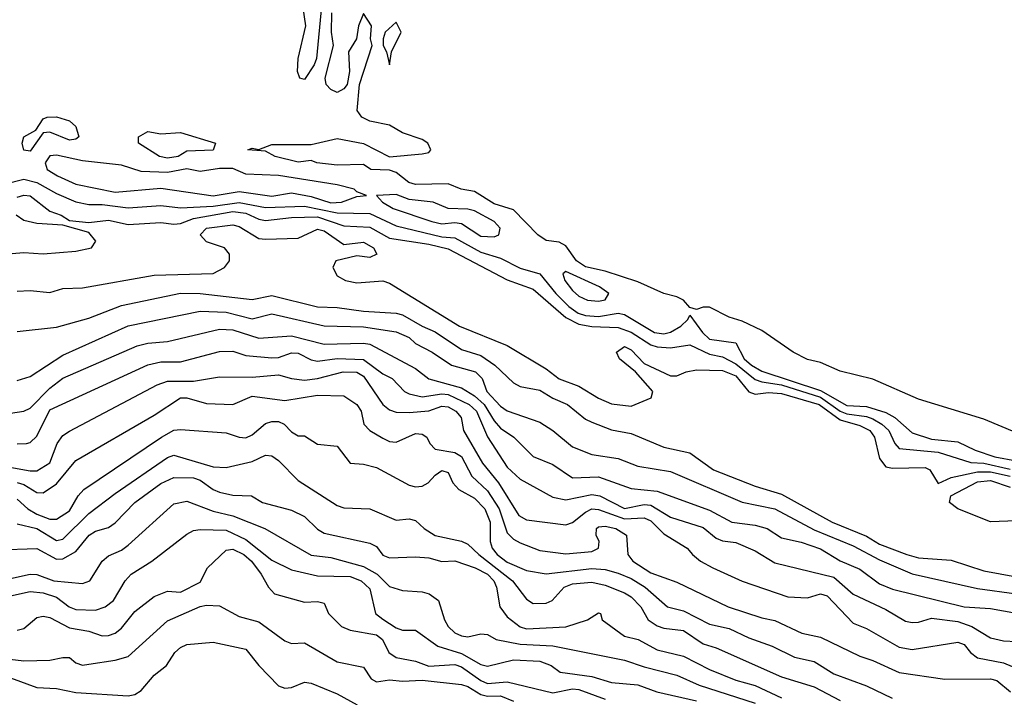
# Model space of a CAD drawing. Header units: metres. Extents: x -46681 to -43747, y -240911 to -237677.
# Tile 354 of 656: x -44387 to -44312, y -240466 to -240415. Entities that reach past the tile are written whole.
import ezdxf

# ---------------------------------------------------------------- set-up
doc = ezdxf.new("R2010")
doc.units = ezdxf.units.M
doc.layers.add('CONTOUR_INDEX', color=1, linetype='Continuous')
doc.layers.add('CONTOUR_INTER', color=3, linetype='Continuous')

msp = doc.modelspace()

# ---------------------------------------------------------------- linework, layer by layer
at = {"layer": 'CONTOUR_INDEX'}
for points, elevation in [([(-44364.291, -240413.52), (-44364.687, -240417.52), (-44364.861, -240418.02), (-44365.595, -240419.138), (-44365.963, -240419.02), (-44366.136, -240418.52), (-44366.093, -240417.52), (-44365.497, -240415.02), (-44366.075, -240411.02)], 75), ([(-44311.095, -240446.19), (-44313.595, -240445.154), (-44318.595, -240443.609), (-44322.095, -240442.069), (-44324.595, -240441.463), (-44326.095, -240440.813), (-44327.095, -240440.573), (-44328.192, -240440.02), (-44330.595, -240438.35), (-44332.095, -240437.649), (-44333.095, -240437.337), (-44334.595, -240436.575), (-44335.095, -240436.556), (-44335.595, -240436.741), (-44336.095, -240436.582), (-44336.599, -240436.02), (-44337.095, -240435.774), (-44338.107, -240435.52), (-44340.095, -240434.633), (-44342.595, -240433.813), (-44344.095, -240433.474), (-44344.791, -240433.02), (-44345.595, -240431.875), (-44346.095, -240431.587), (-44347.095, -240431.468), (-44347.73, -240431.02), (-44349.595, -240429.106), (-44351.095, -240428.653), (-44352.595, -240427.716), (-44353.619, -240427.52), (-44354.595, -240427.125), (-44357.095, -240427.175), (-44357.624, -240427.02), (-44358.595, -240426.254), (-44359.095, -240426.074), (-44360.524, -240426.02), (-44361.095, -240425.655), (-44363.095, -240425.703), (-44364.651, -240425.52), (-44365.095, -240425.335), (-44366.095, -240425.464), (-44367.849, -240425.02), (-44368.595, -240424.625), (-44369.946, -240424.52), (-44369.595, -240424.404), (-44369.095, -240424.507), (-44368.095, -240424.108), (-44365.095, -240424.107), (-44363.095, -240423.657), (-44361.095, -240424.026), (-44359.095, -240425.059), (-44356.595, -240424.829), (-44356.095, -240424.733), (-44355.93, -240424.52), (-44356.156, -240424.02), (-44356.595, -240423.738), (-44358.095, -240423.208), (-44359.095, -240422.62), (-44360.595, -240422.329), (-44361.209, -240422.02), (-44361.58, -240421.52), (-44361.399, -240419.52), (-44360.433, -240416.52), (-44360.537, -240416.02), (-44360.471, -240415.02), (-44361.095, -240414.083), (-44361.461, -240415.02), (-44361.625, -240416.02), (-44362.233, -240417.02), (-44362.167, -240418.52), (-44362.334, -240419.52), (-44362.595, -240419.853), (-44363.095, -240420.118), (-44363.595, -240419.907), (-44363.929, -240419.52), (-44364.013, -240419.02), (-44363.382, -240416.52), (-44363.535, -240415.52), (-44363.505, -240414.02)], 75), ([(-44358.595, -240414.744), (-44359.422, -240415.52), (-44359.587, -240416.02), (-44359.579, -240416.52), (-44359.311, -240417.02), (-44359.095, -240418.019), (-44358.952, -240417.02), (-44358.203, -240415.52), (-44358.595, -240414.744)], 75), ([(-44385.302, -240422.02), (-44384.595, -240421.992), (-44383.595, -240422.307), (-44383.095, -240422.744), (-44382.866, -240423.52), (-44383.095, -240423.71), (-44383.595, -240423.79), (-44385.095, -240423.179), (-44385.595, -240423.22), (-44386.595, -240424.615), (-44387.095, -240424.539), (-44387.204, -240424.02), (-44387.095, -240423.536), (-44386.162, -240423.02), (-44385.595, -240422.152), (-44385.302, -240422.02)], 75), ([(-44378.295, -240423.52), (-44377.595, -240423.112), (-44376.595, -240423.307), (-44375.095, -240423.2), (-44372.416, -240424.02), (-44372.595, -240424.546), (-44374.595, -240424.62), (-44375.265, -240425.02), (-44376.095, -240425.171), (-44376.7, -240425.02), (-44378.317, -240424.02), (-44378.295, -240423.52)], 75), ([(-44388.595, -240427.16), (-44387.095, -240426.762), (-44386.095, -240427.03), (-44384.595, -240427.875), (-44383.095, -240428.502), (-44382.095, -240428.715), (-44381.095, -240428.702), (-44379.095, -240428.959), (-44376.595, -240428.777), (-44375.095, -240428.959), (-44372.595, -240428.841), (-44370.595, -240428.544), (-44368.595, -240428.928), (-44365.595, -240428.826), (-44363.095, -240429.348), (-44360.595, -240429.389), (-44358.595, -240430.337), (-44355.095, -240431.171), (-44354.095, -240431.271), (-44352.095, -240432.357), (-44350.595, -240432.81), (-44349.095, -240433.584), (-44347.595, -240434.016), (-44346.367, -240435.52), (-44345.366, -240436.52), (-44344.651, -240437.02), (-44344.095, -240437.213), (-44343.095, -240437.284), (-44341.595, -240437.021), (-44341.095, -240437.126), (-44338.812, -240438.52), (-44338.095, -240438.615), (-44337.595, -240438.485), (-44336.786, -240438.02), (-44336.267, -240437.52), (-44336.095, -240437.173), (-44335.127, -240438.52), (-44334.595, -240439.011), (-44332.595, -240439.302), (-44331.939, -240440.52), (-44331.385, -240441.02), (-44330.595, -240441.468), (-44326.095, -240442.941), (-44324.095, -240444.092), (-44322.595, -240444.167), (-44321.095, -240444.622), (-44320.403, -240445.02), (-44319.095, -240446.191), (-44317.595, -240446.664), (-44315.595, -240446.869), (-44314.275, -240447.52), (-44312.756, -240448.02), (-44311.095, -240448.344)], 75), ([(-44388.095, -240444.685), (-44387.095, -240444.535), (-44386.595, -240444.294), (-44385.095, -240442.766), (-44384.095, -240442.016), (-44378.42, -240439.52), (-44377.595, -240439.32), (-44376.095, -240439.206), (-44372.095, -240438.265), (-44371.095, -240438.305), (-44369.095, -240438.932), (-44366.595, -240438.764), (-44364.095, -240439.395), (-44361.095, -240439.321), (-44360.595, -240439.407), (-44357.095, -240441.266), (-44356.095, -240442.051), (-44353.595, -240442.737), (-44352.595, -240443.346), (-44351.838, -240444.02), (-44351.095, -240445.264), (-44350.595, -240445.839), (-44349.568, -240446.52), (-44348.095, -240447.993), (-44346.595, -240448.626), (-44345.095, -240449.634), (-44343.095, -240449.563), (-44340.595, -240450.465), (-44338.595, -240450.658), (-44334.595, -240452.104), (-44332.891, -240453.02), (-44331.095, -240453.269), (-44330.195, -240453.52), (-44329.095, -240454.232), (-44327.595, -240454.565), (-44326.095, -240455.067), (-44324.595, -240455.985), (-44323.095, -240456.62), (-44321.595, -240457.743), (-44320.595, -240458.154), (-44315.095, -240459.511), (-44313.095, -240459.643), (-44311.095, -240460.012)], 80), ([(-44387.595, -240453.165), (-44386.095, -240453.504), (-44384.595, -240454.43), (-44384.095, -240454.34), (-44382.095, -240452.368), (-44380.095, -240450.833), (-44376.095, -240448.07), (-44375.595, -240447.909), (-44372.595, -240448.799), (-44371.595, -240448.844), (-44369.595, -240448.389), (-44368.595, -240447.899), (-44368.095, -240447.951), (-44367.595, -240448.303), (-44366.095, -240449.842), (-44363.095, -240451.759), (-44362.595, -240451.923), (-44360.595, -240452.002), (-44358.595, -240452.889), (-44357.595, -240452.769), (-44357.095, -240452.9), (-44356.434, -240453.52), (-44355.595, -240454.049), (-44353.595, -240454.492), (-44353.095, -240454.717), (-44352.266, -240455.52), (-44349.685, -240457.52), (-44348.595, -240458.936), (-44348.095, -240459.251), (-44347.095, -240459.234), (-44346.644, -240459.02), (-44345.723, -240458.02), (-44345.095, -240457.757), (-44343.595, -240457.63), (-44342.595, -240457.85), (-44341.095, -240458.433), (-44340.595, -240458.744), (-44339.846, -240459.52), (-44339.295, -240460.52), (-44338.595, -240460.982), (-44338.095, -240461.158), (-44336.595, -240461.337), (-44335.095, -240462.339), (-44334.095, -240462.666), (-44329.095, -240464.864), (-44326.595, -240465.643), (-44324.595, -240466.684)], 85), ([(-44388.595, -240463.474), (-44387.095, -240463.645), (-44385.095, -240463.609), (-44384.095, -240463.385), (-44383.595, -240463.401), (-44383.095, -240463.799), (-44382.595, -240463.974), (-44382.095, -240463.913), (-44380.095, -240463.602), (-44379.095, -240463.317), (-44376.095, -240460.587), (-44373.595, -240459.493), (-44373.095, -240459.382), (-44372.095, -240459.43), (-44370.595, -240460.264), (-44369.095, -240460.667), (-44367.095, -240462.109), (-44366.595, -240462.311), (-44365.595, -240462.28), (-44363.095, -240463.727), (-44361.095, -240464.127), (-44360.496, -240465.02), (-44360.095, -240465.264), (-44359.095, -240465.102), (-44358.095, -240465.207), (-44356.595, -240465.14), (-44353.595, -240465.452), (-44353.095, -240465.605), (-44352.095, -240466.221), (-44351.595, -240466.35), (-44350.595, -240466.33), (-44349.595, -240466.751)], 90)]:
    msp.add_lwpolyline(points, dxfattribs=dict(at, elevation=elevation))
at = {"layer": 'CONTOUR_INTER'}
for points, elevation in [([(-44385.095, -240424.984), (-44385.44, -240425.52), (-44385.291, -240426.02), (-44384.494, -240426.52), (-44383.095, -240427.154), (-44380.095, -240427.75), (-44376.595, -240427.462), (-44372.595, -240428.038), (-44370.595, -240427.711), (-44368.095, -240428.073), (-44366.595, -240427.815), (-44365.095, -240428.106), (-44363.595, -240428.569), (-44362.776, -240428.52), (-44361.595, -240428.095), (-44360.865, -240428.02), (-44361.595, -240427.748), (-44361.798, -240427.52), (-44363.095, -240427.188), (-44367.595, -240426.49), (-44370.095, -240426.385), (-44371.095, -240425.944), (-44372.095, -240425.944), (-44373.595, -240426.176), (-44374.595, -240425.976), (-44376.095, -240426.244), (-44378.095, -240426.172), (-44379.595, -240425.698), (-44382.595, -240425.358), (-44384.595, -240424.921), (-44385.095, -240424.984)], 74), ([(-44387.595, -240428.145), (-44387.095, -240427.982), (-44386.595, -240428.034), (-44385.095, -240429.222), (-44384.222, -240429.52), (-44383.595, -240429.932), (-44382.095, -240430.097), (-44380.595, -240429.913), (-44379.095, -240430.25), (-44376.595, -240430.077), (-44375.595, -240430.218), (-44375.095, -240430.161), (-44374.095, -240429.775), (-44371.095, -240429.231), (-44370.095, -240429.367), (-44369.095, -240429.834), (-44368.595, -240429.936), (-44366.595, -240429.702), (-44364.595, -240429.648), (-44362.595, -240430.349), (-44360.595, -240430.449), (-44359.095, -240431.284), (-44356.095, -240431.742), (-44354.595, -240432.102), (-44350.095, -240434.467), (-44348.095, -240435.18), (-44345.595, -240437.356), (-44344.595, -240437.866), (-44343.595, -240438.052), (-44341.595, -240438.129), (-44340.595, -240438.487), (-44339.095, -240439.446), (-44338.595, -240439.6), (-44337.595, -240439.687), (-44336.095, -240439.45), (-44334.595, -240440.155), (-44333.595, -240440.364), (-44332.595, -240440.908), (-44331.095, -240442.107), (-44330.595, -240442.292), (-44329.095, -240442.518), (-44326.095, -240443.472), (-44324.595, -240444.522), (-44324.095, -240444.742), (-44322.595, -240444.943), (-44322.095, -240445.12), (-44321.404, -240445.52), (-44320.873, -240446.02), (-44320.424, -240447.02), (-44320.095, -240447.399), (-44317.095, -240447.662), (-44314.595, -240448.456), (-44313.595, -240448.515), (-44311.595, -240448.961)], 76), ([(-44360.095, -240428.02), (-44359.63, -240428.52), (-44358.803, -240429.02), (-44355.85, -240430.02), (-44355.095, -240430.175), (-44354.095, -240430.077), (-44353.595, -240430.151), (-44352.095, -240431.123), (-44351.095, -240431.182), (-44350.72, -240431.02), (-44350.613, -240430.52), (-44351.088, -240430.02), (-44352.595, -240429.202), (-44353.095, -240429.069), (-44354.595, -240429.02), (-44355.754, -240428.52), (-44357.595, -240428.319), (-44358.595, -240427.939), (-44360.095, -240428.02)], 74), ([(-44388.595, -240432.497), (-44387.095, -240432.373), (-44385.595, -240432.476), (-44383.095, -240432.274), (-44381.901, -240432.02), (-44381.581, -240431.52), (-44382.095, -240430.862), (-44384.095, -240430.293), (-44386.095, -240430.168), (-44387.095, -240429.921), (-44387.68, -240429.52)], 76), ([(-44387.595, -240435.343), (-44386.595, -240435.296), (-44385.095, -240435.439), (-44384.095, -240435.134), (-44382.595, -240435.093), (-44377.095, -240434.107), (-44372.595, -240433.996), (-44371.716, -240433.52), (-44371.346, -240433.02), (-44371.334, -240432.52), (-44371.731, -240432.02), (-44373.095, -240431.566), (-44373.595, -240431.032), (-44373.095, -240430.508), (-44371.095, -240430.273), (-44370.595, -240430.385), (-44369.095, -240431.298), (-44368.595, -240431.353), (-44366.095, -240431.275), (-44364.595, -240430.597), (-44364.095, -240430.735), (-44362.595, -240431.761), (-44361.095, -240431.585), (-44360.316, -240432.02), (-44360.064, -240432.52), (-44360.595, -240432.757), (-44361.595, -240432.649), (-44363.204, -240433.02), (-44363.42, -240433.52), (-44363.095, -240434.165), (-44362.469, -240434.52), (-44361.595, -240434.712), (-44359.595, -240434.544), (-44359.095, -240434.726), (-44353.743, -240438.02), (-44350.095, -240439.506), (-44347.095, -240441.302), (-44346.095, -240442.063), (-44344.595, -240442.619), (-44343.095, -240443.536), (-44342.095, -240443.969), (-44340.595, -240444.138), (-44339.054, -240443.52), (-44338.945, -240443.02), (-44340.252, -240441.52), (-44341.485, -240440.52), (-44341.711, -240440.02), (-44341.095, -240439.581), (-44340.595, -240439.84), (-44339.595, -240440.874), (-44337.595, -240441.836), (-44337.095, -240441.816), (-44336.384, -240441.52), (-44335.595, -240441.37), (-44333.595, -240441.413), (-44332.595, -240441.825), (-44331.595, -240443.051), (-44331.095, -240443.242), (-44330.095, -240443.114), (-44329.095, -240443.186), (-44326.196, -240444.02), (-44324.595, -240445.206), (-44323.095, -240445.623), (-44322.325, -240446.02), (-44321.967, -240446.52), (-44321.595, -240448.155), (-44321.095, -240448.805), (-44320.595, -240448.902), (-44318.095, -240448.841), (-44317.734, -240449.02), (-44317.095, -240450.065), (-44316.095, -240449.618), (-44314.095, -240449.165), (-44313.095, -240449.183), (-44311.595, -240449.52)], 77), ([(-44345.595, -240433.849), (-44345.83, -240434.02), (-44345.666, -240434.52), (-44345.095, -240435.299), (-44344.595, -240435.715), (-44343.935, -240436.02), (-44343.095, -240436.1), (-44342.595, -240435.998), (-44342.294, -240435.52), (-44343.01, -240435.02), (-44345.595, -240433.849)], 74), ([(-44387.595, -240438.419), (-44384.595, -240438.09), (-44382.095, -240437.414), (-44379.595, -240436.433), (-44375.095, -240435.494), (-44373.595, -240435.513), (-44369.595, -240435.989), (-44368.095, -240435.672), (-44364.595, -240436.547), (-44363.095, -240436.583), (-44361.095, -240436.865), (-44358.595, -240437.034), (-44358.095, -240437.157), (-44356.595, -240438.031), (-44355.595, -240438.453), (-44353.595, -240439.814), (-44352.095, -240440.279), (-44351.033, -240441.02), (-44349.595, -240442.361), (-44349.095, -240442.632), (-44347.595, -240442.926), (-44346.595, -240443.549), (-44345.465, -240444.02), (-44344.095, -240445.14), (-44343.595, -240445.383), (-44342.095, -240445.96), (-44340.595, -240446.235), (-44338.095, -240447.292), (-44336.095, -240447.728), (-44334.287, -240449.02), (-44331.095, -240450.269), (-44329.095, -240450.884), (-44325.22, -240453.02), (-44322.595, -240454.115), (-44321.595, -240454.714), (-44319.496, -240455.52), (-44318.595, -240455.75), (-44316.095, -240455.936), (-44313.595, -240456.747), (-44311.095, -240457.218)], 78), ([(-44387.595, -240442.19), (-44386.595, -240441.871), (-44384.095, -240440.234), (-44379.095, -240438.003), (-44373.595, -240436.882), (-44371.595, -240436.947), (-44369.595, -240437.467), (-44368.095, -240437.075), (-44364.095, -240437.993), (-44361.095, -240438.066), (-44358.595, -240438.467), (-44357.595, -240438.899), (-44357.095, -240439.341), (-44355.824, -240440.02), (-44354.359, -240441.02), (-44352.507, -240441.52), (-44352.005, -240442.02), (-44351.65, -240443.02), (-44350.595, -240444.156), (-44350.095, -240444.503), (-44347.595, -240445.374), (-44346.591, -240446.02), (-44345.095, -240447.26), (-44343.595, -240447.839), (-44341.595, -240448.153), (-44340.095, -240448.733), (-44337.595, -240449.154), (-44332.095, -240451.509), (-44329.595, -240452.007), (-44326.595, -240453.615), (-44323.595, -240454.834), (-44321.595, -240455.915), (-44319.095, -240456.991), (-44314.095, -240458.113), (-44311.095, -240458.52)], 79), ([(-44387.595, -240447.026), (-44386.884, -240447.02), (-44386.595, -240446.937), (-44386.095, -240446.436), (-44385.095, -240444.431), (-44377.595, -240440.974), (-44376.595, -240440.759), (-44375.095, -240440.747), (-44372.095, -240439.964), (-44371.095, -240439.946), (-44370.095, -240440.271), (-44368.095, -240440.451), (-44367.595, -240440.414), (-44366.595, -240440.072), (-44366.095, -240440.081), (-44365.095, -240440.612), (-44364.595, -240440.704), (-44363.095, -240440.507), (-44361.095, -240440.565), (-44359.595, -240441.675), (-44358.895, -240442.02), (-44357.939, -240443.02), (-44357.595, -240443.209), (-44356.595, -240443.425), (-44355.095, -240443.198), (-44354.595, -240443.268), (-44352.987, -240444.02), (-44352.426, -240444.52), (-44351.595, -240446.502), (-44350.095, -240448.815), (-44349.095, -240449.744), (-44346.595, -240451.112), (-44345.595, -240451.327), (-44343.595, -240450.917), (-44342.993, -240451.02), (-44341.095, -240451.992), (-44339.595, -240451.678), (-44339.095, -240451.731), (-44337.595, -240452.638), (-44335.095, -240453.447), (-44334.095, -240454.251), (-44333.595, -240454.464), (-44332.595, -240454.6), (-44331.095, -240455.216), (-44329.595, -240456.151), (-44325.095, -240457.231), (-44323.595, -240458.547), (-44321.095, -240459.72), (-44319.595, -240460.601), (-44319.095, -240460.726), (-44318.595, -240460.686), (-44317.595, -240460.394), (-44315.595, -240460.641), (-44314.511, -240461.02), (-44313.095, -240461.882), (-44312.095, -240462.112), (-44310.095, -240462.221)], 81), ([(-44389.595, -240448.561), (-44386.595, -240449.104), (-44386.095, -240449.092), (-44385.095, -240448.49), (-44384.524, -240447.02), (-44384.095, -240446.404), (-44383.595, -240446.06), (-44376.88, -240442.52), (-44376.095, -240442.226), (-44374.095, -240442.222), (-44372.095, -240441.907), (-44369.595, -240441.916), (-44367.595, -240441.751), (-44366.595, -240442.042), (-44365.595, -240442.156), (-44364.595, -240442.043), (-44362.641, -240441.52), (-44361.595, -240441.542), (-44361.095, -240441.858), (-44359.595, -240444.021), (-44359.095, -240444.434), (-44358.595, -240444.616), (-44357.595, -240444.644), (-44356.095, -240444.495), (-44355.095, -240444.137), (-44354.595, -240444.192), (-44354.025, -240444.52), (-44353.617, -240445.02), (-44353.433, -240446.02), (-44351.966, -240448.52), (-44350.759, -240450.02), (-44349.182, -240452.52), (-44348.595, -240452.844), (-44345.595, -240453.238), (-44345.095, -240453.063), (-44344.095, -240452.26), (-44343.595, -240452.023), (-44343.095, -240452.059), (-44341.095, -240452.767), (-44339.595, -240452.696), (-44339.095, -240452.926), (-44338.095, -240453.923), (-44336.31, -240455.02), (-44335.914, -240455.52), (-44335.284, -240456.02), (-44334.34, -240456.52), (-44332.095, -240457.541), (-44328.595, -240458.747), (-44327.095, -240458.834), (-44326.095, -240458.51), (-44325.595, -240458.676), (-44323.595, -240460.774), (-44322.595, -240461.171), (-44320.095, -240462.615), (-44319.095, -240462.77), (-44315.595, -240462.219), (-44315.095, -240462.39), (-44314.622, -240463.02), (-44314.095, -240463.413), (-44312.095, -240463.792), (-44310.595, -240464.435)], 82), ([(-44387.595, -240449.994), (-44387.095, -240450.143), (-44386.095, -240450.755), (-44385.595, -240450.778), (-44384.595, -240450.102), (-44383.095, -240448.309), (-44377.095, -240444.843), (-44375.095, -240443.515), (-44374.595, -240443.512), (-44373.095, -240443.937), (-44371.095, -240444.012), (-44369.595, -240443.393), (-44367.095, -240443.711), (-44364.595, -240443.299), (-44362.595, -240443.366), (-44361.583, -240444.02), (-44361.268, -240444.52), (-44361.059, -240445.52), (-44360.595, -240446.008), (-44359.595, -240446.604), (-44359.095, -240446.855), (-44358.595, -240446.894), (-44357.095, -240446.24), (-44356.595, -240446.295), (-44356.237, -240446.52), (-44356, -240447.02), (-44355.595, -240447.445), (-44354.095, -240447.685), (-44353.595, -240447.991), (-44352.789, -240449.52), (-44351.595, -240450.622), (-44350.692, -240452.02), (-44350.095, -240453.837), (-44349.595, -240454.341), (-44349.095, -240454.613), (-44347.595, -240455.211), (-44345.595, -240455.46), (-44343.595, -240455.269), (-44343.092, -240455.02), (-44343.042, -240454.52), (-44343.263, -240454.02), (-44343.256, -240453.52), (-44343.095, -240453.39), (-44342.595, -240453.334), (-44341.77, -240453.52), (-44340.957, -240454.02), (-44340.844, -240455.52), (-44340.471, -240456.02), (-44339.095, -240456.924), (-44337.095, -240457.619), (-44333.177, -240459.52), (-44330.595, -240460.361), (-44329.595, -240460.557), (-44327.52, -240461.52), (-44326.095, -240461.835), (-44323.095, -240463.297), (-44322.095, -240463.612), (-44320.095, -240464.555), (-44316.595, -240465.06), (-44313.095, -240465.034), (-44312.595, -240465.157), (-44311.568, -240466.02)], 83), ([(-44387.595, -240451.27), (-44386.781, -240452.02), (-44386.095, -240452.412), (-44385.095, -240452.802), (-44384.595, -240452.802), (-44383.595, -240452.152), (-44382.933, -240451.02), (-44382.491, -240450.52), (-44376.554, -240446.52), (-44375.595, -240445.999), (-44375.095, -240445.93), (-44371.595, -240446.188), (-44370.595, -240446.535), (-44370.095, -240446.571), (-44369.595, -240446.341), (-44368.595, -240445.476), (-44368.095, -240445.321), (-44367.595, -240445.333), (-44367.148, -240445.52), (-44366.595, -240446.118), (-44366.095, -240446.413), (-44365.595, -240446.416), (-44364.595, -240447.053), (-44363.095, -240447.221), (-44362.095, -240448.504), (-44361.095, -240448.586), (-44360.095, -240448.839), (-44357.595, -240450.202), (-44357.095, -240450.328), (-44356.595, -240450.282), (-44356.132, -240450.02), (-44355.595, -240449.421), (-44355.095, -240449.087), (-44354.595, -240449.216), (-44354.246, -240450.02), (-44353.78, -240450.52), (-44352.595, -240451.201), (-44351.789, -240452.02), (-44351.377, -240453.02), (-44351.395, -240454.52), (-44351.248, -240455.02), (-44350.855, -240455.52), (-44350.095, -240456.101), (-44348.595, -240456.728), (-44347.095, -240456.997), (-44343.595, -240456.586), (-44342.595, -240456.651), (-44341.595, -240456.925), (-44340.595, -240457.347), (-44339.512, -240458.02), (-44337.827, -240459.52), (-44336.595, -240459.822), (-44334.595, -240460.839), (-44333.095, -240461.169), (-44331.595, -240461.9), (-44329.805, -240462.52), (-44328.095, -240463.367), (-44326.595, -240463.695), (-44325.095, -240464.647), (-44322.595, -240465.572), (-44320.614, -240466.52)], 84), ([(-44389.095, -240455.148), (-44386.095, -240455.052), (-44384.595, -240455.857), (-44384.095, -240455.845), (-44383.095, -240455.273), (-44382.077, -240454.02), (-44381.595, -240453.719), (-44380.595, -240453.434), (-44380.095, -240453.073), (-44378.578, -240451.52), (-44376.595, -240450.06), (-44375.595, -240449.601), (-44374.095, -240449.635), (-44373.595, -240449.805), (-44372.595, -240450.528), (-44372.095, -240450.724), (-44371.095, -240450.961), (-44369.658, -240451.02), (-44368.823, -240451.52), (-44366.595, -240452.112), (-44365.595, -240452.589), (-44364.595, -240453.555), (-44364.095, -240453.879), (-44360.595, -240454.638), (-44360.095, -240454.904), (-44359.595, -240455.566), (-44359.095, -240455.76), (-44357.095, -240455.674), (-44356.095, -240455.763), (-44355.095, -240456.044), (-44354.095, -240455.991), (-44352.539, -240456.52), (-44351.595, -240457.015), (-44351.103, -240457.52), (-44350.894, -240458.02), (-44350.64, -240459.52), (-44350.095, -240460.279), (-44349.095, -240461.042), (-44348.595, -240461.195), (-44345.595, -240461.039), (-44343.944, -240460.52), (-44343.095, -240459.982), (-44342.955, -240460.02), (-44342.812, -240460.52), (-44341.095, -240461.751), (-44340.063, -240462.02), (-44338.595, -240462.8), (-44336.595, -240463.284), (-44334.595, -240464.321), (-44332.595, -240465.128), (-44331.095, -240465.527), (-44329.095, -240466.475)], 86), ([(-44311.095, -240452.927), (-44313.095, -240453.005), (-44315.596, -240452.02), (-44316.226, -240451.52), (-44316.139, -240451.02), (-44314.095, -240449.933), (-44313.095, -240449.843), (-44311.595, -240450.353)], 78), ([(-44388.095, -240457.335), (-44386.595, -240457.001), (-44386.095, -240457.032), (-44384.794, -240457.52), (-44382.595, -240457.74), (-44382.022, -240457.52), (-44381.095, -240456.015), (-44380.595, -240455.614), (-44379.595, -240455.167), (-44379.095, -240454.799), (-44375.595, -240451.628), (-44374.595, -240451.43), (-44372.595, -240452.201), (-44371.095, -240452.557), (-44368.629, -240453.52), (-44365.095, -240455.55), (-44363.595, -240455.727), (-44361.095, -240456.421), (-44360.027, -240457.02), (-44359.095, -240457.963), (-44358.095, -240458.255), (-44356.595, -240458.362), (-44356.049, -240458.52), (-44355.343, -240459.02), (-44354.891, -240460.52), (-44354.603, -240461.02), (-44354.095, -240461.511), (-44353.595, -240461.726), (-44353.095, -240461.816), (-44352.095, -240461.575), (-44351.595, -240461.629), (-44350.919, -240462.02), (-44349.095, -240462.376), (-44346.595, -240462.497), (-44341.095, -240463.602), (-44339.595, -240464.12), (-44337.095, -240464.755), (-44335.391, -240465.52), (-44331.095, -240466.896)], 87), ([(-44388.095, -240458.669), (-44386.595, -240458.345), (-44385.595, -240458.445), (-44384.595, -240458.768), (-44383.612, -240459.52), (-44383.095, -240459.718), (-44381.595, -240459.763), (-44380.85, -240459.52), (-44380.218, -240459.02), (-44379.332, -240457.52), (-44378.873, -240457.02), (-44377.285, -240456.02), (-44374.595, -240453.946), (-44374.095, -240453.676), (-44373.595, -240453.588), (-44371.595, -240453.65), (-44370.095, -240454.363), (-44368.095, -240455.943), (-44366.595, -240456.674), (-44364.595, -240457.15), (-44362.095, -240457.186), (-44361.257, -240457.52), (-44360.595, -240458.147), (-44360.172, -240460.02), (-44359.595, -240460.472), (-44358.595, -240461.124), (-44358.095, -240461.293), (-44357.095, -240461.296), (-44355.388, -240462.52), (-44353.595, -240463.084), (-44352.095, -240463.934), (-44351.595, -240464.06), (-44349.595, -240463.572), (-44347.595, -240463.679), (-44346.707, -240464.02), (-44346.021, -240464.52), (-44343.595, -240464.855), (-44342.095, -240465.308), (-44340.095, -240465.481), (-44338.633, -240466.02), (-44335.595, -240466.708)], 88), ([(-44387.595, -240461.296), (-44387.095, -240461.173), (-44386.095, -240460.331), (-44385.595, -240460.222), (-44385.095, -240460.335), (-44383.595, -240461.129), (-44382.095, -240461.384), (-44381.095, -240461.734), (-44380.595, -240461.713), (-44380.095, -240461.529), (-44379.595, -240461.137), (-44378.595, -240459.867), (-44377.095, -240458.715), (-44376.095, -240458.325), (-44375.095, -240458.383), (-44373.595, -240457.624), (-44373.024, -240456.52), (-44371.595, -240455.185), (-44371.095, -240455.107), (-44370.243, -240455.52), (-44369.664, -240456.02), (-44368.916, -240457.02), (-44368.367, -240458.02), (-44367.908, -240458.52), (-44365.595, -240459.146), (-44364.595, -240459.118), (-44364.095, -240459.244), (-44363.754, -240460.02), (-44362.777, -240461.02), (-44362.095, -240461.303), (-44360.095, -240461.66), (-44359.631, -240462.02), (-44359.145, -240463.02), (-44358.595, -240463.399), (-44357.095, -240463.669), (-44356.095, -240464.056), (-44354.095, -240463.933), (-44353.595, -240464.104), (-44352.095, -240465.161), (-44351.595, -240465.375), (-44350.095, -240465.264), (-44346.595, -240466.093), (-44345.095, -240465.8), (-44344.595, -240465.841), (-44342.595, -240466.588)], 89), ([(-44388.095, -240464.94), (-44386.095, -240465.683), (-44384.595, -240465.756), (-44383.095, -240466.074), (-44379.095, -240466.339), (-44378.595, -240466.239), (-44378.095, -240465.912), (-44377.095, -240464.749), (-44376.164, -240464.02), (-44375.527, -240463.02), (-44375.095, -240462.64), (-44374.595, -240462.41), (-44372.595, -240462.226), (-44370.095, -240462.75), (-44369.101, -240464.02), (-44367.595, -240465.576), (-44367.095, -240465.747), (-44366.595, -240465.686), (-44365.595, -240465.295), (-44365.095, -240465.357), (-44363.095, -240466.168), (-44361.576, -240467.02)], 91)]:
    msp.add_lwpolyline(points, dxfattribs=dict(at, elevation=elevation))

doc.saveas('drawing.dxf')
